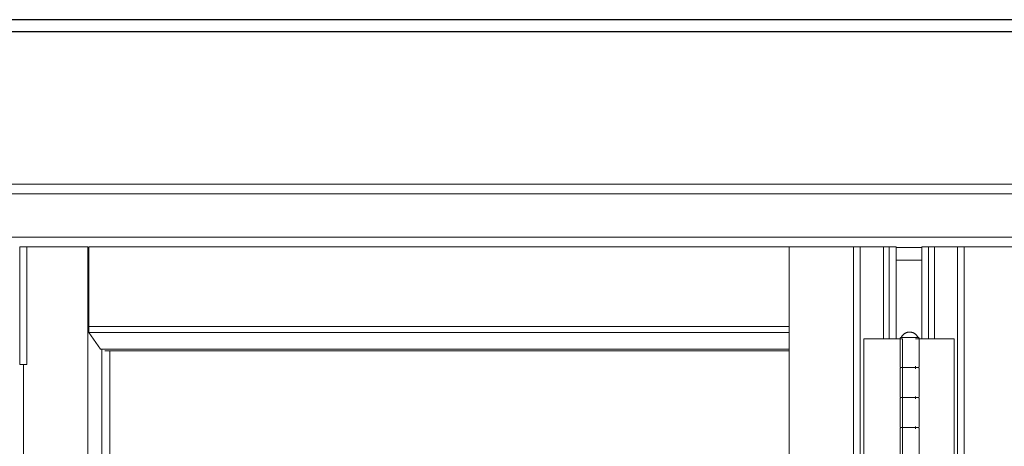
# Model space of a CAD drawing. Header units: inches. Extents: x 424 to 2043, y -237 to 445.
# Tile 744 of 965: x 861.725 to 862.545, y 214.742 to 215.097. Entities that reach past the tile are written whole.
import ezdxf

# ---------------------------------------------------------------- set-up
doc = ezdxf.new("R2010")
doc.units = ezdxf.units.IN
doc.header["$MEASUREMENT"] = 0
for name, color, linetype, lineweight in [('A-DOOR', 31, 'Continuous', 9), ('A-GENM', 13, 'Continuous', 9), ('A-WALL', 113, 'Continuous', 9)]:
    doc.layers.add(name, color=color, linetype=linetype, lineweight=lineweight)

# ---------------------------------------------------------------- blocks, each defined once
blk = doc.blocks.new('Generic Models 1 - Generic Models 1-135348-Section 1')
at = {"layer": 'A-GENM', "lineweight": 25}
blk.add_line((-87.41681, 0), (-119.66777, 0), dxfattribs=at)
blk = doc.blocks.new('Generic Models 7 - Generic Models 7-166682-Section 1')
at = {"layer": 'A-GENM', "lineweight": 25}
for p, q in [((-82.46153, 0), (-119.66777, 0)), ((-82.46153, -0.01), (-119.66777, -0.01))]:
    blk.add_line(p, q, dxfattribs=at)
blk = doc.blocks.new('5-panel_Bi-fold_external_door_10806 - Type 1-239811-Section 1')
at = {"layer": 'A-DOOR'}
for p, q in [((-113.66378, -0.145), (-118.57573, -0.145)), ((-118.57583, -0.181), (-113.66388, -0.181)), ((-115.16131, -0.189), (-115.15953, -0.189)), ((-115.16131, -0.189), (-115.16131, -0.287)), ((-115.15953, -0.189), (-115.15523, -0.189)), ((-115.15523, -0.189), (-115.10454, -0.189)), ((-115.15523, -0.189), (-115.15523, -0.287)), ((-115.10454, -2.95), (-115.10454, -0.189)), ((-115.10383, -0.25544), (-115.10383, -0.189)), ((-114.52083, -0.189), (-115.10383, -0.189)), ((-114.52083, -0.189), (-114.46733, -0.189)), ((-114.52083, -0.189), (-114.52083, -2.95)), ((-114.46733, -0.189), (-114.46164, -0.189)), ((-114.46733, -0.189), (-114.46733, -2.95)), ((-114.46164, -0.189), (-114.44243, -0.189)), ((-114.46164, -0.189), (-114.46164, -2.95)), ((-114.44243, -0.189), (-114.4375, -0.189)), ((-114.44243, -0.189), (-114.44243, -0.26546)), ((-114.4375, -0.189), (-114.43182, -0.189)), ((-114.4375, -0.26546), (-114.4375, -0.189)), ((-114.43182, -0.189), (-114.43182, -0.26546)), ((-114.4104, -0.1896), (-114.43182, -0.1896)), ((-114.4104, -0.189), (-114.40476, -0.189)), ((-114.4104, -0.189), (-114.4104, -0.26546)), ((-114.40476, -0.189), (-114.39979, -0.189)), ((-114.40476, -0.189), (-114.40476, -0.26546)), ((-114.39979, -0.189), (-114.38083, -0.189)), ((-114.39979, -0.189), (-114.39979, -0.26546)), ((-114.38083, -0.189), (-114.3752, -0.189)), ((-114.38083, -2.95), (-114.38083, -0.189)), ((-114.3752, -0.189), (-114.32122, -0.189)), ((-114.3752, -0.189), (-114.3752, -2.95)), ((-114.4104, -0.2), (-114.43182, -0.2)), ((-115.10377, -0.26041), (-115.10383, -0.25544)), ((-114.52083, -0.25544), (-115.10383, -0.25544)), ((-115.09391, -0.27429), (-115.10377, -0.26041)), ((-114.52083, -0.26041), (-115.10377, -0.26041)), ((-114.4588, -0.26546), (-114.45704, -0.26546)), ((-114.4588, -0.36346), (-114.4588, -0.26546)), ((-114.45704, -0.26546), (-114.45492, -0.26546)), ((-114.45492, -0.26546), (-114.44376, -0.26546)), ((-114.44376, -0.26546), (-114.44144, -0.26546)), ((-114.44144, -0.26546), (-114.43912, -0.26546)), ((-114.43912, -0.26546), (-114.4375, -0.26546)), ((-114.4375, -0.26546), (-114.43182, -0.26546)), ((-114.43182, -0.26546), (-114.42642, -0.26546)), ((-114.42857, -0.26546), (-114.42857, -0.28846)), ((-114.4206, -0.26446), (-114.42665, -0.26446)), ((-114.42642, -0.26546), (-114.42642, -0.36346)), ((-114.41452, -0.26446), (-114.4206, -0.26446)), ((-114.41575, -0.26546), (-114.4104, -0.26546)), ((-114.41257, -0.28846), (-114.41257, -0.26546)), ((-114.4104, -0.26546), (-114.40476, -0.26546)), ((-114.40476, -0.26546), (-114.40316, -0.26546)), ((-114.40316, -0.26546), (-114.40085, -0.26546)), ((-114.40085, -0.26546), (-114.39853, -0.26546)), ((-114.39853, -0.26546), (-114.38748, -0.26546)), ((-114.38748, -0.26546), (-114.38535, -0.26546)), ((-114.38535, -0.26546), (-114.38358, -0.26546)), ((-114.38358, -0.26546), (-114.38358, -0.36346)), ((-114.52083, -0.27429), (-115.09391, -0.27429)), ((-115.09294, -2.83521), (-115.09294, -0.27429)), ((-114.52083, -0.27557), (-115.09052, -0.27557)), ((-115.08634, -2.83393), (-115.08634, -0.27557)), ((-115.15953, -0.287), (-115.16131, -0.287)), ((-115.15523, -0.287), (-115.15953, -0.287)), ((-115.15804, -2.852), (-115.15804, -0.287)), ((-114.42857, -0.29046), (-114.42857, -0.31346)), ((-114.42651, -0.28946), (-114.4206, -0.28946)), ((-114.42054, -0.28946), (-114.42649, -0.28946)), ((-114.4206, -0.28946), (-114.41452, -0.28946)), ((-114.41539, -0.28946), (-114.42054, -0.28946)), ((-114.41575, -0.29046), (-114.41575, -0.28846)), ((-114.41257, -0.31346), (-114.41257, -0.29046)), ((-114.42857, -0.31546), (-114.42857, -0.33846)), ((-114.42651, -0.31446), (-114.4206, -0.31446)), ((-114.42054, -0.31446), (-114.42649, -0.31446)), ((-114.4206, -0.31446), (-114.41452, -0.31446)), ((-114.41539, -0.31446), (-114.42054, -0.31446)), ((-114.41575, -0.31546), (-114.41575, -0.31346)), ((-114.41257, -0.33846), (-114.41257, -0.31546)), ((-114.42857, -0.34046), (-114.42857, -0.36346)), ((-114.42651, -0.33946), (-114.4206, -0.33946)), ((-114.42054, -0.33946), (-114.42649, -0.33946)), ((-114.4206, -0.33946), (-114.41452, -0.33946)), ((-114.41539, -0.33946), (-114.42054, -0.33946)), ((-114.41575, -0.34046), (-114.41575, -0.33846)), ((-114.41257, -0.36346), (-114.41257, -0.34046))]:
    blk.add_line(p, q, dxfattribs=at)
at = {"layer": 'A-DOOR', "flags": 128}
for points in [[(-114.42757, -0.26446), (-114.42744, -0.26418), (-114.42729, -0.26391), (-114.42714, -0.26365), (-114.42697, -0.26339), (-114.4268, -0.26313), (-114.42661, -0.26289), (-114.42642, -0.26265), (-114.42621, -0.26242), (-114.426, -0.2622), (-114.42577, -0.26199), (-114.42554, -0.26178), (-114.4253, -0.26159), (-114.42506, -0.2614), (-114.4248, -0.26123), (-114.42454, -0.26107), (-114.42428, -0.26091), (-114.42401, -0.26077), (-114.42373, -0.26064), (-114.42344, -0.26052), (-114.42316, -0.26041), (-114.42286, -0.26031), (-114.42257, -0.26022), (-114.42227, -0.26015), (-114.42197, -0.26009), (-114.42167, -0.26004), (-114.42136, -0.26), (-114.42105, -0.25998), (-114.42075, -0.25996), (-114.42057, -0.25996)], [(-114.42057, -0.25996), (-114.42026, -0.25997), (-114.41996, -0.25999), (-114.41965, -0.26002), (-114.41935, -0.26006), (-114.41904, -0.26011), (-114.41874, -0.26018), (-114.41844, -0.26026), (-114.41815, -0.26035), (-114.41786, -0.26045), (-114.41757, -0.26057), (-114.41729, -0.26069), (-114.41702, -0.26083), (-114.41675, -0.26098), (-114.41648, -0.26114), (-114.41623, -0.2613), (-114.41598, -0.26148), (-114.41573, -0.26167), (-114.4155, -0.26187), (-114.41527, -0.26208), (-114.41505, -0.26229), (-114.41484, -0.26252), (-114.41464, -0.26275), (-114.41445, -0.26299), (-114.41427, -0.26324), (-114.4141, -0.2635), (-114.41394, -0.26376), (-114.41378, -0.26403), (-114.41365, -0.2643), (-114.41357, -0.26446)], [(-114.42857, -0.26546), (-114.42857, -0.26542), (-114.42857, -0.26538), (-114.42856, -0.26534), (-114.42856, -0.2653), (-114.42855, -0.26526), (-114.42854, -0.26522), (-114.42853, -0.26518), (-114.42852, -0.26515), (-114.42851, -0.26511), (-114.42849, -0.26507), (-114.42848, -0.26503), (-114.42846, -0.265), (-114.42844, -0.26496), (-114.42842, -0.26493), (-114.4284, -0.2649), (-114.42837, -0.26486), (-114.42835, -0.26483), (-114.42832, -0.2648), (-114.4283, -0.26477), (-114.42827, -0.26474), (-114.42824, -0.26472), (-114.42821, -0.26469), (-114.42818, -0.26467), (-114.42814, -0.26464), (-114.42811, -0.26462), (-114.42808, -0.2646), (-114.42804, -0.26458), (-114.42801, -0.26456), (-114.42797, -0.26454), (-114.42793, -0.26453), (-114.4279, -0.26452), (-114.42786, -0.2645), (-114.42782, -0.26449), (-114.42778, -0.26448), (-114.42774, -0.26448), (-114.4277, -0.26447), (-114.42766, -0.26447), (-114.42762, -0.26446), (-114.42758, -0.26446), (-114.42757, -0.26446)], [(-114.4206, -0.26446), (-114.42088, -0.26446), (-114.42116, -0.26446), (-114.42144, -0.26446), (-114.42172, -0.26446), (-114.42199, -0.26446), (-114.42227, -0.26446), (-114.42254, -0.26446), (-114.4228, -0.26446), (-114.42307, -0.26446), (-114.42333, -0.26446), (-114.42358, -0.26446), (-114.42383, -0.26446), (-114.42408, -0.26446), (-114.42432, -0.26446), (-114.42455, -0.26446), (-114.42478, -0.26446), (-114.425, -0.26446), (-114.42521, -0.26446), (-114.42542, -0.26446), (-114.42561, -0.26446), (-114.4258, -0.26446), (-114.42599, -0.26446), (-114.42616, -0.26446), (-114.42632, -0.26446), (-114.42648, -0.26446), (-114.42662, -0.26446), (-114.42676, -0.26446), (-114.42689, -0.26446), (-114.427, -0.26446), (-114.42711, -0.26446), (-114.4272, -0.26446), (-114.42729, -0.26446), (-114.42736, -0.26446), (-114.42742, -0.26446), (-114.42747, -0.26446), (-114.42752, -0.26446), (-114.42754, -0.26446), (-114.42756, -0.26446), (-114.42757, -0.26446)], [(-114.42757, -0.26446), (-114.42757, -0.26446), (-114.42755, -0.26446), (-114.42752, -0.26446), (-114.42748, -0.26446), (-114.42743, -0.26446), (-114.42737, -0.26446), (-114.4273, -0.26446), (-114.42722, -0.26446), (-114.42712, -0.26446), (-114.42702, -0.26446), (-114.4269, -0.26446), (-114.42678, -0.26446), (-114.42665, -0.26446), (-114.4265, -0.26446), (-114.42635, -0.26446), (-114.42619, -0.26446), (-114.42601, -0.26446)], [(-114.41357, -0.26446), (-114.41358, -0.26446), (-114.41359, -0.26446), (-114.41362, -0.26446), (-114.41366, -0.26446), (-114.41371, -0.26446), (-114.41377, -0.26446), (-114.41384, -0.26446), (-114.41393, -0.26446), (-114.41402, -0.26446), (-114.41412, -0.26446), (-114.41424, -0.26446), (-114.41436, -0.26446), (-114.4145, -0.26446), (-114.41464, -0.26446), (-114.41479, -0.26446), (-114.41496, -0.26446), (-114.41513, -0.26446), (-114.41531, -0.26446), (-114.4155, -0.26446), (-114.41569, -0.26446), (-114.4159, -0.26446), (-114.41611, -0.26446), (-114.41633, -0.26446), (-114.41656, -0.26446), (-114.41679, -0.26446), (-114.41703, -0.26446), (-114.41727, -0.26446), (-114.41752, -0.26446), (-114.41778, -0.26446), (-114.41803, -0.26446), (-114.4183, -0.26446), (-114.41856, -0.26446), (-114.41883, -0.26446), (-114.41911, -0.26446), (-114.41938, -0.26446), (-114.41966, -0.26446), (-114.41994, -0.26446), (-114.42022, -0.26446), (-114.4205, -0.26446), (-114.4206, -0.26446)], [(-114.41516, -0.26446), (-114.41498, -0.26446), (-114.41482, -0.26446), (-114.41466, -0.26446), (-114.41452, -0.26446), (-114.41438, -0.26446), (-114.41426, -0.26446), (-114.41414, -0.26446), (-114.41404, -0.26446), (-114.41394, -0.26446), (-114.41386, -0.26446), (-114.41378, -0.26446), (-114.41372, -0.26446), (-114.41367, -0.26446), (-114.41363, -0.26446), (-114.4136, -0.26446), (-114.41358, -0.26446), (-114.41357, -0.26446)], [(-114.41357, -0.26446), (-114.41353, -0.26446), (-114.41349, -0.26446), (-114.41345, -0.26447), (-114.41341, -0.26447), (-114.41337, -0.26448), (-114.41333, -0.26449), (-114.41329, -0.2645), (-114.41326, -0.26451), (-114.41322, -0.26453), (-114.41318, -0.26454), (-114.41315, -0.26456), (-114.41311, -0.26457), (-114.41307, -0.26459), (-114.41304, -0.26461), (-114.41301, -0.26464), (-114.41297, -0.26466), (-114.41294, -0.26468), (-114.41291, -0.26471), (-114.41288, -0.26474), (-114.41285, -0.26476), (-114.41283, -0.26479), (-114.4128, -0.26482), (-114.41278, -0.26486), (-114.41275, -0.26489), (-114.41273, -0.26492), (-114.41271, -0.26495), (-114.41269, -0.26499), (-114.41267, -0.26503), (-114.41265, -0.26506), (-114.41264, -0.2651), (-114.41263, -0.26514), (-114.41261, -0.26517), (-114.4126, -0.26521), (-114.41259, -0.26525), (-114.41259, -0.26529), (-114.41258, -0.26533), (-114.41258, -0.26537), (-114.41257, -0.26541), (-114.41257, -0.26545), (-114.41257, -0.26546)], [(-114.42757, -0.28946), (-114.42761, -0.28946), (-114.42765, -0.28946), (-114.42769, -0.28945), (-114.42773, -0.28945), (-114.42777, -0.28944), (-114.42781, -0.28943), (-114.42785, -0.28942), (-114.42789, -0.28941), (-114.42792, -0.2894), (-114.42796, -0.28938), (-114.428, -0.28937), (-114.42803, -0.28935), (-114.42807, -0.28933), (-114.4281, -0.28931), (-114.42814, -0.28929), (-114.42817, -0.28926), (-114.4282, -0.28924), (-114.42823, -0.28921), (-114.42826, -0.28919), (-114.42829, -0.28916), (-114.42832, -0.28913), (-114.42834, -0.2891), (-114.42837, -0.28907), (-114.42839, -0.28903), (-114.42841, -0.289), (-114.42843, -0.28897), (-114.42845, -0.28893), (-114.42847, -0.2889), (-114.42849, -0.28886), (-114.4285, -0.28882), (-114.42852, -0.28879), (-114.42853, -0.28875), (-114.42854, -0.28871), (-114.42855, -0.28867), (-114.42856, -0.28863), (-114.42856, -0.28859), (-114.42857, -0.28855), (-114.42857, -0.28851), (-114.42857, -0.28847), (-114.42857, -0.28846)], [(-114.42857, -0.29046), (-114.42857, -0.29042), (-114.42857, -0.29038), (-114.42856, -0.29034), (-114.42856, -0.2903), (-114.42855, -0.29026), (-114.42854, -0.29022), (-114.42853, -0.29018), (-114.42852, -0.29015), (-114.42851, -0.29011), (-114.42849, -0.29007), (-114.42848, -0.29003), (-114.42846, -0.29), (-114.42844, -0.28996), (-114.42842, -0.28993), (-114.4284, -0.2899), (-114.42837, -0.28986), (-114.42835, -0.28983), (-114.42832, -0.2898), (-114.4283, -0.28977), (-114.42827, -0.28974), (-114.42824, -0.28972), (-114.42821, -0.28969), (-114.42818, -0.28967), (-114.42814, -0.28964), (-114.42811, -0.28962), (-114.42808, -0.2896), (-114.42804, -0.28958), (-114.42801, -0.28956), (-114.42797, -0.28954), (-114.42793, -0.28953), (-114.4279, -0.28952), (-114.42786, -0.2895), (-114.42782, -0.28949), (-114.42778, -0.28948), (-114.42774, -0.28948), (-114.4277, -0.28947), (-114.42766, -0.28947), (-114.42762, -0.28946), (-114.42758, -0.28946), (-114.42757, -0.28946)], [(-114.42054, -0.28946), (-114.42082, -0.28946), (-114.4211, -0.28946), (-114.42138, -0.28946), (-114.42166, -0.28946), (-114.42193, -0.28946), (-114.4222, -0.28946), (-114.42248, -0.28946), (-114.42274, -0.28946), (-114.42301, -0.28946), (-114.42327, -0.28946), (-114.42352, -0.28946), (-114.42378, -0.28946), (-114.42402, -0.28946), (-114.42426, -0.28946), (-114.4245, -0.28946), (-114.42473, -0.28946), (-114.42495, -0.28946), (-114.42516, -0.28946), (-114.42537, -0.28946), (-114.42557, -0.28946), (-114.42576, -0.28946), (-114.42595, -0.28946), (-114.42612, -0.28946), (-114.42629, -0.28946), (-114.42644, -0.28946), (-114.42659, -0.28946), (-114.42673, -0.28946), (-114.42686, -0.28946), (-114.42698, -0.28946), (-114.42708, -0.28946), (-114.42718, -0.28946), (-114.42727, -0.28946), (-114.42734, -0.28946), (-114.42741, -0.28946), (-114.42746, -0.28946), (-114.42751, -0.28946), (-114.42754, -0.28946), (-114.42756, -0.28946), (-114.42757, -0.28946)], [(-114.42757, -0.28946), (-114.42757, -0.28946), (-114.42755, -0.28946), (-114.42752, -0.28946), (-114.42748, -0.28946), (-114.42743, -0.28946), (-114.42737, -0.28946), (-114.4273, -0.28946), (-114.42722, -0.28946), (-114.42712, -0.28946), (-114.42702, -0.28946), (-114.4269, -0.28946), (-114.42678, -0.28946), (-114.42665, -0.28946), (-114.4265, -0.28946), (-114.42635, -0.28946), (-114.42619, -0.28946), (-114.42601, -0.28946), (-114.42583, -0.28946), (-114.42564, -0.28946), (-114.42545, -0.28946), (-114.42524, -0.28946), (-114.42503, -0.28946), (-114.42481, -0.28946), (-114.42459, -0.28946), (-114.42435, -0.28946), (-114.42411, -0.28946), (-114.42387, -0.28946), (-114.42362, -0.28946), (-114.42337, -0.28946), (-114.42311, -0.28946), (-114.42284, -0.28946), (-114.42258, -0.28946), (-114.42231, -0.28946), (-114.42204, -0.28946), (-114.42176, -0.28946), (-114.42148, -0.28946), (-114.42121, -0.28946), (-114.42093, -0.28946), (-114.42065, -0.28946), (-114.4206, -0.28946)], [(-114.4206, -0.28946), (-114.42088, -0.28946), (-114.42116, -0.28946), (-114.42144, -0.28946), (-114.42172, -0.28946), (-114.42199, -0.28946), (-114.42227, -0.28946), (-114.42254, -0.28946), (-114.4228, -0.28946), (-114.42307, -0.28946), (-114.42333, -0.28946), (-114.42358, -0.28946), (-114.42383, -0.28946), (-114.42408, -0.28946), (-114.42432, -0.28946), (-114.42455, -0.28946), (-114.42478, -0.28946), (-114.425, -0.28946), (-114.42521, -0.28946), (-114.42542, -0.28946), (-114.42561, -0.28946), (-114.4258, -0.28946), (-114.42599, -0.28946), (-114.42616, -0.28946), (-114.42632, -0.28946), (-114.42648, -0.28946), (-114.42662, -0.28946), (-114.42676, -0.28946), (-114.42689, -0.28946), (-114.427, -0.28946), (-114.42711, -0.28946), (-114.4272, -0.28946), (-114.42729, -0.28946), (-114.42736, -0.28946), (-114.42742, -0.28946), (-114.42747, -0.28946), (-114.42752, -0.28946), (-114.42754, -0.28946), (-114.42756, -0.28946), (-114.42757, -0.28946)], [(-114.42757, -0.28946), (-114.42757, -0.28946), (-114.42755, -0.28946), (-114.42752, -0.28946), (-114.42748, -0.28946), (-114.42743, -0.28946), (-114.42737, -0.28946), (-114.4273, -0.28946), (-114.42722, -0.28946), (-114.42712, -0.28946), (-114.42702, -0.28946), (-114.4269, -0.28946), (-114.42678, -0.28946), (-114.42665, -0.28946), (-114.4265, -0.28946)], [(-114.42635, -0.28946), (-114.42619, -0.28946), (-114.42601, -0.28946), (-114.42583, -0.28946), (-114.42564, -0.28946), (-114.42545, -0.28946), (-114.42524, -0.28946), (-114.42503, -0.28946), (-114.42481, -0.28946), (-114.42459, -0.28946), (-114.42435, -0.28946), (-114.42411, -0.28946), (-114.42387, -0.28946), (-114.42362, -0.28946), (-114.42337, -0.28946), (-114.42311, -0.28946), (-114.42284, -0.28946), (-114.42258, -0.28946), (-114.42231, -0.28946), (-114.42204, -0.28946), (-114.42176, -0.28946), (-114.42148, -0.28946), (-114.42121, -0.28946), (-114.42093, -0.28946), (-114.42065, -0.28946), (-114.42054, -0.28946)], [(-114.4206, -0.28946), (-114.42032, -0.28946), (-114.42004, -0.28946), (-114.41976, -0.28946), (-114.41949, -0.28946), (-114.41921, -0.28946), (-114.41894, -0.28946), (-114.41867, -0.28946), (-114.4184, -0.28946), (-114.41813, -0.28946), (-114.41787, -0.28946), (-114.41762, -0.28946), (-114.41737, -0.28946), (-114.41712, -0.28946), (-114.41688, -0.28946), (-114.41664, -0.28946), (-114.41642, -0.28946), (-114.41619, -0.28946), (-114.41598, -0.28946), (-114.41577, -0.28946), (-114.41557, -0.28946), (-114.41538, -0.28946), (-114.4152, -0.28946), (-114.41502, -0.28946), (-114.41485, -0.28946), (-114.4147, -0.28946), (-114.41455, -0.28946), (-114.41441, -0.28946), (-114.41428, -0.28946), (-114.41417, -0.28946), (-114.41406, -0.28946), (-114.41396, -0.28946), (-114.41387, -0.28946), (-114.4138, -0.28946), (-114.41373, -0.28946), (-114.41368, -0.28946), (-114.41363, -0.28946), (-114.4136, -0.28946), (-114.41358, -0.28946), (-114.41357, -0.28946)], [(-114.41357, -0.28946), (-114.41358, -0.28946), (-114.41359, -0.28946), (-114.41362, -0.28946), (-114.41366, -0.28946), (-114.41371, -0.28946), (-114.41377, -0.28946), (-114.41384, -0.28946), (-114.41393, -0.28946), (-114.41402, -0.28946), (-114.41412, -0.28946), (-114.41424, -0.28946), (-114.41436, -0.28946), (-114.4145, -0.28946), (-114.41464, -0.28946), (-114.41479, -0.28946), (-114.41496, -0.28946), (-114.41513, -0.28946), (-114.41531, -0.28946), (-114.4155, -0.28946), (-114.41569, -0.28946), (-114.4159, -0.28946), (-114.41611, -0.28946), (-114.41633, -0.28946), (-114.41656, -0.28946), (-114.41679, -0.28946), (-114.41703, -0.28946), (-114.41727, -0.28946), (-114.41752, -0.28946), (-114.41778, -0.28946), (-114.41803, -0.28946), (-114.4183, -0.28946), (-114.41856, -0.28946), (-114.41883, -0.28946), (-114.41911, -0.28946), (-114.41938, -0.28946), (-114.41966, -0.28946), (-114.41994, -0.28946), (-114.42022, -0.28946), (-114.4205, -0.28946), (-114.4206, -0.28946)], [(-114.41569, -0.28946), (-114.4159, -0.28946), (-114.41611, -0.28946), (-114.41633, -0.28946), (-114.41656, -0.28946), (-114.41679, -0.28946), (-114.41703, -0.28946), (-114.41727, -0.28946), (-114.41752, -0.28946), (-114.41778, -0.28946), (-114.41803, -0.28946), (-114.4183, -0.28946), (-114.41856, -0.28946), (-114.41883, -0.28946), (-114.41911, -0.28946), (-114.41938, -0.28946), (-114.41966, -0.28946), (-114.41994, -0.28946), (-114.42022, -0.28946), (-114.4205, -0.28946), (-114.42054, -0.28946)], [(-114.42054, -0.28946), (-114.42026, -0.28946), (-114.41998, -0.28946), (-114.4197, -0.28946), (-114.41942, -0.28946), (-114.41915, -0.28946), (-114.41888, -0.28946), (-114.41861, -0.28946), (-114.41834, -0.28946), (-114.41808, -0.28946), (-114.41782, -0.28946), (-114.41756, -0.28946), (-114.41731, -0.28946), (-114.41707, -0.28946), (-114.41683, -0.28946), (-114.41659, -0.28946), (-114.41637, -0.28946), (-114.41615, -0.28946), (-114.41593, -0.28946), (-114.41573, -0.28946)], [(-114.41482, -0.28946), (-114.41466, -0.28946), (-114.41452, -0.28946), (-114.41438, -0.28946), (-114.41426, -0.28946), (-114.41414, -0.28946), (-114.41404, -0.28946), (-114.41394, -0.28946), (-114.41386, -0.28946), (-114.41378, -0.28946), (-114.41372, -0.28946), (-114.41367, -0.28946), (-114.41363, -0.28946), (-114.4136, -0.28946), (-114.41358, -0.28946), (-114.41357, -0.28946)], [(-114.41357, -0.28946), (-114.41358, -0.28946), (-114.41359, -0.28946), (-114.41362, -0.28946), (-114.41366, -0.28946), (-114.41371, -0.28946), (-114.41377, -0.28946), (-114.41384, -0.28946), (-114.41393, -0.28946), (-114.41402, -0.28946), (-114.41412, -0.28946), (-114.41424, -0.28946), (-114.41436, -0.28946), (-114.4145, -0.28946), (-114.41464, -0.28946), (-114.41479, -0.28946)], [(-114.41257, -0.28846), (-114.41257, -0.2885), (-114.41257, -0.28854), (-114.41258, -0.28858), (-114.41258, -0.28862), (-114.41259, -0.28866), (-114.4126, -0.2887), (-114.41261, -0.28874), (-114.41262, -0.28878), (-114.41264, -0.28881), (-114.41265, -0.28885), (-114.41267, -0.28889), (-114.41268, -0.28892), (-114.4127, -0.28896), (-114.41272, -0.28899), (-114.41275, -0.28903), (-114.41277, -0.28906), (-114.41279, -0.28909), (-114.41282, -0.28912), (-114.41285, -0.28915), (-114.41287, -0.28918), (-114.4129, -0.28921), (-114.41293, -0.28923), (-114.41297, -0.28926), (-114.413, -0.28928), (-114.41303, -0.2893), (-114.41306, -0.28932), (-114.4131, -0.28934), (-114.41314, -0.28936), (-114.41317, -0.28938), (-114.41321, -0.28939), (-114.41325, -0.28941), (-114.41328, -0.28942), (-114.41332, -0.28943), (-114.41336, -0.28944), (-114.4134, -0.28945), (-114.41344, -0.28945), (-114.41348, -0.28946), (-114.41352, -0.28946), (-114.41356, -0.28946), (-114.41357, -0.28946)], [(-114.41357, -0.28946), (-114.41353, -0.28946), (-114.41349, -0.28946), (-114.41345, -0.28947), (-114.41341, -0.28947), (-114.41337, -0.28948), (-114.41333, -0.28949), (-114.41329, -0.2895), (-114.41326, -0.28951), (-114.41322, -0.28953), (-114.41318, -0.28954), (-114.41315, -0.28956), (-114.41311, -0.28957), (-114.41307, -0.28959), (-114.41304, -0.28961), (-114.41301, -0.28964), (-114.41297, -0.28966), (-114.41294, -0.28968), (-114.41291, -0.28971), (-114.41288, -0.28974), (-114.41285, -0.28976), (-114.41283, -0.28979), (-114.4128, -0.28982), (-114.41278, -0.28986), (-114.41275, -0.28989), (-114.41273, -0.28992), (-114.41271, -0.28995), (-114.41269, -0.28999), (-114.41267, -0.29003), (-114.41265, -0.29006), (-114.41264, -0.2901), (-114.41263, -0.29014), (-114.41261, -0.29017), (-114.4126, -0.29021), (-114.41259, -0.29025), (-114.41259, -0.29029), (-114.41258, -0.29033), (-114.41258, -0.29037), (-114.41257, -0.29041), (-114.41257, -0.29045), (-114.41257, -0.29046)], [(-114.42757, -0.31446), (-114.42761, -0.31446), (-114.42765, -0.31446), (-114.42769, -0.31445), (-114.42773, -0.31445), (-114.42777, -0.31444), (-114.42781, -0.31443), (-114.42785, -0.31442), (-114.42789, -0.31441), (-114.42792, -0.3144), (-114.42796, -0.31438), (-114.428, -0.31437), (-114.42803, -0.31435), (-114.42807, -0.31433), (-114.4281, -0.31431), (-114.42814, -0.31429), (-114.42817, -0.31426), (-114.4282, -0.31424), (-114.42823, -0.31421), (-114.42826, -0.31419), (-114.42829, -0.31416), (-114.42832, -0.31413), (-114.42834, -0.3141), (-114.42837, -0.31407), (-114.42839, -0.31403), (-114.42841, -0.314), (-114.42843, -0.31397), (-114.42845, -0.31393), (-114.42847, -0.3139), (-114.42849, -0.31386), (-114.4285, -0.31382), (-114.42852, -0.31379), (-114.42853, -0.31375), (-114.42854, -0.31371), (-114.42855, -0.31367), (-114.42856, -0.31363), (-114.42856, -0.31359), (-114.42857, -0.31355), (-114.42857, -0.31351), (-114.42857, -0.31347), (-114.42857, -0.31346)], [(-114.42857, -0.31546), (-114.42857, -0.31542), (-114.42857, -0.31538), (-114.42856, -0.31534), (-114.42856, -0.3153), (-114.42855, -0.31526), (-114.42854, -0.31522), (-114.42853, -0.31518), (-114.42852, -0.31515), (-114.42851, -0.31511), (-114.42849, -0.31507), (-114.42848, -0.31503), (-114.42846, -0.315), (-114.42844, -0.31496), (-114.42842, -0.31493), (-114.4284, -0.3149), (-114.42837, -0.31486), (-114.42835, -0.31483), (-114.42832, -0.3148), (-114.4283, -0.31477), (-114.42827, -0.31474), (-114.42824, -0.31472), (-114.42821, -0.31469), (-114.42818, -0.31467), (-114.42814, -0.31464), (-114.42811, -0.31462), (-114.42808, -0.3146), (-114.42804, -0.31458), (-114.42801, -0.31456), (-114.42797, -0.31454), (-114.42793, -0.31453), (-114.4279, -0.31452), (-114.42786, -0.3145), (-114.42782, -0.31449), (-114.42778, -0.31448), (-114.42774, -0.31448), (-114.4277, -0.31447), (-114.42766, -0.31447), (-114.42762, -0.31446), (-114.42758, -0.31446), (-114.42757, -0.31446)], [(-114.42054, -0.31446), (-114.42082, -0.31446), (-114.4211, -0.31446), (-114.42138, -0.31446), (-114.42166, -0.31446), (-114.42193, -0.31446), (-114.4222, -0.31446), (-114.42248, -0.31446), (-114.42274, -0.31446), (-114.42301, -0.31446), (-114.42327, -0.31446), (-114.42352, -0.31446), (-114.42378, -0.31446), (-114.42402, -0.31446), (-114.42426, -0.31446), (-114.4245, -0.31446), (-114.42473, -0.31446), (-114.42495, -0.31446), (-114.42516, -0.31446), (-114.42537, -0.31446), (-114.42557, -0.31446), (-114.42576, -0.31446), (-114.42595, -0.31446), (-114.42612, -0.31446), (-114.42629, -0.31446), (-114.42644, -0.31446), (-114.42659, -0.31446), (-114.42673, -0.31446), (-114.42686, -0.31446), (-114.42698, -0.31446), (-114.42708, -0.31446), (-114.42718, -0.31446), (-114.42727, -0.31446), (-114.42734, -0.31446), (-114.42741, -0.31446), (-114.42746, -0.31446), (-114.42751, -0.31446), (-114.42754, -0.31446), (-114.42756, -0.31446), (-114.42757, -0.31446)], [(-114.42757, -0.31446), (-114.42757, -0.31446), (-114.42755, -0.31446), (-114.42752, -0.31446), (-114.42748, -0.31446), (-114.42743, -0.31446), (-114.42737, -0.31446), (-114.4273, -0.31446), (-114.42722, -0.31446), (-114.42712, -0.31446), (-114.42702, -0.31446), (-114.4269, -0.31446), (-114.42678, -0.31446), (-114.42665, -0.31446), (-114.4265, -0.31446), (-114.42635, -0.31446), (-114.42619, -0.31446), (-114.42601, -0.31446), (-114.42583, -0.31446), (-114.42564, -0.31446), (-114.42545, -0.31446), (-114.42524, -0.31446), (-114.42503, -0.31446), (-114.42481, -0.31446), (-114.42459, -0.31446), (-114.42435, -0.31446), (-114.42411, -0.31446), (-114.42387, -0.31446), (-114.42362, -0.31446), (-114.42337, -0.31446), (-114.42311, -0.31446), (-114.42284, -0.31446), (-114.42258, -0.31446), (-114.42231, -0.31446), (-114.42204, -0.31446), (-114.42176, -0.31446), (-114.42148, -0.31446), (-114.42121, -0.31446), (-114.42093, -0.31446), (-114.42065, -0.31446), (-114.4206, -0.31446)], [(-114.4206, -0.31446), (-114.42088, -0.31446), (-114.42116, -0.31446), (-114.42144, -0.31446), (-114.42172, -0.31446), (-114.42199, -0.31446), (-114.42227, -0.31446), (-114.42254, -0.31446), (-114.4228, -0.31446), (-114.42307, -0.31446), (-114.42333, -0.31446), (-114.42358, -0.31446), (-114.42383, -0.31446), (-114.42408, -0.31446), (-114.42432, -0.31446), (-114.42455, -0.31446), (-114.42478, -0.31446), (-114.425, -0.31446), (-114.42521, -0.31446), (-114.42542, -0.31446), (-114.42561, -0.31446), (-114.4258, -0.31446), (-114.42599, -0.31446), (-114.42616, -0.31446), (-114.42632, -0.31446), (-114.42648, -0.31446), (-114.42662, -0.31446), (-114.42676, -0.31446), (-114.42689, -0.31446), (-114.427, -0.31446), (-114.42711, -0.31446), (-114.4272, -0.31446), (-114.42729, -0.31446), (-114.42736, -0.31446), (-114.42742, -0.31446), (-114.42747, -0.31446), (-114.42752, -0.31446), (-114.42754, -0.31446), (-114.42756, -0.31446), (-114.42757, -0.31446)], [(-114.42757, -0.31446), (-114.42757, -0.31446), (-114.42755, -0.31446), (-114.42752, -0.31446), (-114.42748, -0.31446), (-114.42743, -0.31446), (-114.42737, -0.31446), (-114.4273, -0.31446), (-114.42722, -0.31446), (-114.42712, -0.31446), (-114.42702, -0.31446), (-114.4269, -0.31446), (-114.42678, -0.31446), (-114.42665, -0.31446), (-114.4265, -0.31446)], [(-114.42635, -0.31446), (-114.42619, -0.31446), (-114.42601, -0.31446), (-114.42583, -0.31446), (-114.42564, -0.31446), (-114.42545, -0.31446), (-114.42524, -0.31446), (-114.42503, -0.31446), (-114.42481, -0.31446), (-114.42459, -0.31446), (-114.42435, -0.31446), (-114.42411, -0.31446), (-114.42387, -0.31446), (-114.42362, -0.31446), (-114.42337, -0.31446), (-114.42311, -0.31446), (-114.42284, -0.31446), (-114.42258, -0.31446), (-114.42231, -0.31446), (-114.42204, -0.31446), (-114.42176, -0.31446), (-114.42148, -0.31446), (-114.42121, -0.31446), (-114.42093, -0.31446), (-114.42065, -0.31446), (-114.42054, -0.31446)], [(-114.4206, -0.31446), (-114.42032, -0.31446), (-114.42004, -0.31446), (-114.41976, -0.31446), (-114.41949, -0.31446), (-114.41921, -0.31446), (-114.41894, -0.31446), (-114.41867, -0.31446), (-114.4184, -0.31446), (-114.41813, -0.31446), (-114.41787, -0.31446), (-114.41762, -0.31446), (-114.41737, -0.31446), (-114.41712, -0.31446), (-114.41688, -0.31446), (-114.41664, -0.31446), (-114.41642, -0.31446), (-114.41619, -0.31446), (-114.41598, -0.31446), (-114.41577, -0.31446), (-114.41557, -0.31446), (-114.41538, -0.31446), (-114.4152, -0.31446), (-114.41502, -0.31446), (-114.41485, -0.31446), (-114.4147, -0.31446), (-114.41455, -0.31446), (-114.41441, -0.31446), (-114.41428, -0.31446), (-114.41417, -0.31446), (-114.41406, -0.31446), (-114.41396, -0.31446), (-114.41387, -0.31446), (-114.4138, -0.31446), (-114.41373, -0.31446), (-114.41368, -0.31446), (-114.41363, -0.31446), (-114.4136, -0.31446), (-114.41358, -0.31446), (-114.41357, -0.31446)], [(-114.41357, -0.31446), (-114.41358, -0.31446), (-114.41359, -0.31446), (-114.41362, -0.31446), (-114.41366, -0.31446), (-114.41371, -0.31446), (-114.41377, -0.31446), (-114.41384, -0.31446), (-114.41393, -0.31446), (-114.41402, -0.31446), (-114.41412, -0.31446), (-114.41424, -0.31446), (-114.41436, -0.31446), (-114.4145, -0.31446), (-114.41464, -0.31446), (-114.41479, -0.31446), (-114.41496, -0.31446), (-114.41513, -0.31446), (-114.41531, -0.31446), (-114.4155, -0.31446), (-114.41569, -0.31446), (-114.4159, -0.31446), (-114.41611, -0.31446), (-114.41633, -0.31446), (-114.41656, -0.31446), (-114.41679, -0.31446), (-114.41703, -0.31446), (-114.41727, -0.31446), (-114.41752, -0.31446), (-114.41778, -0.31446), (-114.41803, -0.31446), (-114.4183, -0.31446), (-114.41856, -0.31446), (-114.41883, -0.31446), (-114.41911, -0.31446), (-114.41938, -0.31446), (-114.41966, -0.31446), (-114.41994, -0.31446), (-114.42022, -0.31446), (-114.4205, -0.31446), (-114.4206, -0.31446)], [(-114.41569, -0.31446), (-114.4159, -0.31446), (-114.41611, -0.31446), (-114.41633, -0.31446), (-114.41656, -0.31446), (-114.41679, -0.31446), (-114.41703, -0.31446), (-114.41727, -0.31446), (-114.41752, -0.31446), (-114.41778, -0.31446), (-114.41803, -0.31446), (-114.4183, -0.31446), (-114.41856, -0.31446), (-114.41883, -0.31446), (-114.41911, -0.31446), (-114.41938, -0.31446), (-114.41966, -0.31446), (-114.41994, -0.31446), (-114.42022, -0.31446), (-114.4205, -0.31446), (-114.42054, -0.31446)], [(-114.42054, -0.31446), (-114.42026, -0.31446), (-114.41998, -0.31446), (-114.4197, -0.31446), (-114.41942, -0.31446), (-114.41915, -0.31446), (-114.41888, -0.31446), (-114.41861, -0.31446), (-114.41834, -0.31446), (-114.41808, -0.31446), (-114.41782, -0.31446), (-114.41756, -0.31446), (-114.41731, -0.31446), (-114.41707, -0.31446), (-114.41683, -0.31446), (-114.41659, -0.31446), (-114.41637, -0.31446), (-114.41615, -0.31446), (-114.41593, -0.31446), (-114.41573, -0.31446)], [(-114.41482, -0.31446), (-114.41466, -0.31446), (-114.41452, -0.31446), (-114.41438, -0.31446), (-114.41426, -0.31446), (-114.41414, -0.31446), (-114.41404, -0.31446), (-114.41394, -0.31446), (-114.41386, -0.31446), (-114.41378, -0.31446), (-114.41372, -0.31446), (-114.41367, -0.31446), (-114.41363, -0.31446), (-114.4136, -0.31446), (-114.41358, -0.31446), (-114.41357, -0.31446)], [(-114.41357, -0.31446), (-114.41358, -0.31446), (-114.41359, -0.31446), (-114.41362, -0.31446), (-114.41366, -0.31446), (-114.41371, -0.31446), (-114.41377, -0.31446), (-114.41384, -0.31446), (-114.41393, -0.31446), (-114.41402, -0.31446), (-114.41412, -0.31446), (-114.41424, -0.31446), (-114.41436, -0.31446), (-114.4145, -0.31446), (-114.41464, -0.31446), (-114.41479, -0.31446)], [(-114.41257, -0.31346), (-114.41257, -0.3135), (-114.41257, -0.31354), (-114.41258, -0.31358), (-114.41258, -0.31362), (-114.41259, -0.31366), (-114.4126, -0.3137), (-114.41261, -0.31374), (-114.41262, -0.31378), (-114.41264, -0.31381), (-114.41265, -0.31385), (-114.41267, -0.31389), (-114.41268, -0.31392), (-114.4127, -0.31396), (-114.41272, -0.31399), (-114.41275, -0.31403), (-114.41277, -0.31406), (-114.41279, -0.31409), (-114.41282, -0.31412), (-114.41285, -0.31415), (-114.41287, -0.31418), (-114.4129, -0.31421), (-114.41293, -0.31423), (-114.41297, -0.31426), (-114.413, -0.31428), (-114.41303, -0.3143), (-114.41306, -0.31432), (-114.4131, -0.31434), (-114.41314, -0.31436), (-114.41317, -0.31438), (-114.41321, -0.31439), (-114.41325, -0.31441), (-114.41328, -0.31442), (-114.41332, -0.31443), (-114.41336, -0.31444), (-114.4134, -0.31445), (-114.41344, -0.31445), (-114.41348, -0.31446), (-114.41352, -0.31446), (-114.41356, -0.31446), (-114.41357, -0.31446)], [(-114.41357, -0.31446), (-114.41353, -0.31446), (-114.41349, -0.31446), (-114.41345, -0.31447), (-114.41341, -0.31447), (-114.41337, -0.31448), (-114.41333, -0.31449), (-114.41329, -0.3145), (-114.41326, -0.31451), (-114.41322, -0.31453), (-114.41318, -0.31454), (-114.41315, -0.31456), (-114.41311, -0.31457), (-114.41307, -0.31459), (-114.41304, -0.31461), (-114.41301, -0.31464), (-114.41297, -0.31466), (-114.41294, -0.31468), (-114.41291, -0.31471), (-114.41288, -0.31474), (-114.41285, -0.31476), (-114.41283, -0.31479), (-114.4128, -0.31482), (-114.41278, -0.31486), (-114.41275, -0.31489), (-114.41273, -0.31492), (-114.41271, -0.31495), (-114.41269, -0.31499), (-114.41267, -0.31503), (-114.41265, -0.31506), (-114.41264, -0.3151), (-114.41263, -0.31514), (-114.41261, -0.31517), (-114.4126, -0.31521), (-114.41259, -0.31525), (-114.41259, -0.31529), (-114.41258, -0.31533), (-114.41258, -0.31537), (-114.41257, -0.31541), (-114.41257, -0.31545), (-114.41257, -0.31546)], [(-114.42757, -0.33946), (-114.42761, -0.33946), (-114.42765, -0.33946), (-114.42769, -0.33945), (-114.42773, -0.33945), (-114.42777, -0.33944), (-114.42781, -0.33943), (-114.42785, -0.33942), (-114.42789, -0.33941), (-114.42792, -0.3394), (-114.42796, -0.33938), (-114.428, -0.33937), (-114.42803, -0.33935), (-114.42807, -0.33933), (-114.4281, -0.33931), (-114.42814, -0.33929), (-114.42817, -0.33926), (-114.4282, -0.33924), (-114.42823, -0.33921), (-114.42826, -0.33919), (-114.42829, -0.33916), (-114.42832, -0.33913), (-114.42834, -0.3391), (-114.42837, -0.33907), (-114.42839, -0.33903), (-114.42841, -0.339), (-114.42843, -0.33897), (-114.42845, -0.33893), (-114.42847, -0.3389), (-114.42849, -0.33886), (-114.4285, -0.33882), (-114.42852, -0.33879), (-114.42853, -0.33875), (-114.42854, -0.33871), (-114.42855, -0.33867), (-114.42856, -0.33863), (-114.42856, -0.33859), (-114.42857, -0.33855), (-114.42857, -0.33851), (-114.42857, -0.33847), (-114.42857, -0.33846)], [(-114.42857, -0.34046), (-114.42857, -0.34042), (-114.42857, -0.34038), (-114.42856, -0.34034), (-114.42856, -0.3403), (-114.42855, -0.34026), (-114.42854, -0.34022), (-114.42853, -0.34018), (-114.42852, -0.34015), (-114.42851, -0.34011), (-114.42849, -0.34007), (-114.42848, -0.34003), (-114.42846, -0.34), (-114.42844, -0.33996), (-114.42842, -0.33993), (-114.4284, -0.3399), (-114.42837, -0.33986), (-114.42835, -0.33983), (-114.42832, -0.3398), (-114.4283, -0.33977), (-114.42827, -0.33974), (-114.42824, -0.33972), (-114.42821, -0.33969), (-114.42818, -0.33967), (-114.42814, -0.33964), (-114.42811, -0.33962), (-114.42808, -0.3396), (-114.42804, -0.33958), (-114.42801, -0.33956), (-114.42797, -0.33954), (-114.42793, -0.33953), (-114.4279, -0.33952), (-114.42786, -0.3395), (-114.42782, -0.33949), (-114.42778, -0.33948), (-114.42774, -0.33948), (-114.4277, -0.33947), (-114.42766, -0.33947), (-114.42762, -0.33946), (-114.42758, -0.33946), (-114.42757, -0.33946)], [(-114.42054, -0.33946), (-114.42082, -0.33946), (-114.4211, -0.33946), (-114.42138, -0.33946), (-114.42166, -0.33946), (-114.42193, -0.33946), (-114.4222, -0.33946), (-114.42248, -0.33946), (-114.42274, -0.33946), (-114.42301, -0.33946), (-114.42327, -0.33946), (-114.42352, -0.33946), (-114.42378, -0.33946), (-114.42402, -0.33946), (-114.42426, -0.33946), (-114.4245, -0.33946), (-114.42473, -0.33946), (-114.42495, -0.33946), (-114.42516, -0.33946), (-114.42537, -0.33946), (-114.42557, -0.33946), (-114.42576, -0.33946), (-114.42595, -0.33946), (-114.42612, -0.33946), (-114.42629, -0.33946), (-114.42644, -0.33946), (-114.42659, -0.33946), (-114.42673, -0.33946), (-114.42686, -0.33946), (-114.42698, -0.33946), (-114.42708, -0.33946), (-114.42718, -0.33946), (-114.42727, -0.33946), (-114.42734, -0.33946), (-114.42741, -0.33946), (-114.42746, -0.33946), (-114.42751, -0.33946), (-114.42754, -0.33946), (-114.42756, -0.33946), (-114.42757, -0.33946)], [(-114.42757, -0.33946), (-114.42757, -0.33946), (-114.42755, -0.33946), (-114.42752, -0.33946), (-114.42748, -0.33946), (-114.42743, -0.33946), (-114.42737, -0.33946), (-114.4273, -0.33946), (-114.42722, -0.33946), (-114.42712, -0.33946), (-114.42702, -0.33946), (-114.4269, -0.33946), (-114.42678, -0.33946), (-114.42665, -0.33946), (-114.4265, -0.33946), (-114.42635, -0.33946), (-114.42619, -0.33946), (-114.42601, -0.33946), (-114.42583, -0.33946), (-114.42564, -0.33946), (-114.42545, -0.33946), (-114.42524, -0.33946), (-114.42503, -0.33946), (-114.42481, -0.33946), (-114.42459, -0.33946), (-114.42435, -0.33946), (-114.42411, -0.33946), (-114.42387, -0.33946), (-114.42362, -0.33946), (-114.42337, -0.33946), (-114.42311, -0.33946), (-114.42284, -0.33946), (-114.42258, -0.33946), (-114.42231, -0.33946), (-114.42204, -0.33946), (-114.42176, -0.33946), (-114.42148, -0.33946), (-114.42121, -0.33946), (-114.42093, -0.33946), (-114.42065, -0.33946), (-114.4206, -0.33946)], [(-114.4206, -0.33946), (-114.42088, -0.33946), (-114.42116, -0.33946), (-114.42144, -0.33946), (-114.42172, -0.33946), (-114.42199, -0.33946), (-114.42227, -0.33946), (-114.42254, -0.33946), (-114.4228, -0.33946), (-114.42307, -0.33946), (-114.42333, -0.33946), (-114.42358, -0.33946), (-114.42383, -0.33946), (-114.42408, -0.33946), (-114.42432, -0.33946), (-114.42455, -0.33946), (-114.42478, -0.33946), (-114.425, -0.33946), (-114.42521, -0.33946), (-114.42542, -0.33946), (-114.42561, -0.33946), (-114.4258, -0.33946), (-114.42599, -0.33946), (-114.42616, -0.33946), (-114.42632, -0.33946), (-114.42648, -0.33946), (-114.42662, -0.33946), (-114.42676, -0.33946), (-114.42689, -0.33946), (-114.427, -0.33946), (-114.42711, -0.33946), (-114.4272, -0.33946), (-114.42729, -0.33946), (-114.42736, -0.33946), (-114.42742, -0.33946), (-114.42747, -0.33946), (-114.42752, -0.33946), (-114.42754, -0.33946), (-114.42756, -0.33946), (-114.42757, -0.33946)], [(-114.42757, -0.33946), (-114.42757, -0.33946), (-114.42755, -0.33946), (-114.42752, -0.33946), (-114.42748, -0.33946), (-114.42743, -0.33946), (-114.42737, -0.33946), (-114.4273, -0.33946), (-114.42722, -0.33946), (-114.42712, -0.33946), (-114.42702, -0.33946), (-114.4269, -0.33946), (-114.42678, -0.33946), (-114.42665, -0.33946), (-114.4265, -0.33946)], [(-114.42635, -0.33946), (-114.42619, -0.33946), (-114.42601, -0.33946), (-114.42583, -0.33946), (-114.42564, -0.33946), (-114.42545, -0.33946), (-114.42524, -0.33946), (-114.42503, -0.33946), (-114.42481, -0.33946), (-114.42459, -0.33946), (-114.42435, -0.33946), (-114.42411, -0.33946), (-114.42387, -0.33946), (-114.42362, -0.33946), (-114.42337, -0.33946), (-114.42311, -0.33946), (-114.42284, -0.33946), (-114.42258, -0.33946), (-114.42231, -0.33946), (-114.42204, -0.33946), (-114.42176, -0.33946), (-114.42148, -0.33946), (-114.42121, -0.33946), (-114.42093, -0.33946), (-114.42065, -0.33946), (-114.42054, -0.33946)], [(-114.4206, -0.33946), (-114.42032, -0.33946), (-114.42004, -0.33946), (-114.41976, -0.33946), (-114.41949, -0.33946), (-114.41921, -0.33946), (-114.41894, -0.33946), (-114.41867, -0.33946), (-114.4184, -0.33946), (-114.41813, -0.33946), (-114.41787, -0.33946), (-114.41762, -0.33946), (-114.41737, -0.33946), (-114.41712, -0.33946), (-114.41688, -0.33946), (-114.41664, -0.33946), (-114.41642, -0.33946), (-114.41619, -0.33946), (-114.41598, -0.33946), (-114.41577, -0.33946), (-114.41557, -0.33946), (-114.41538, -0.33946), (-114.4152, -0.33946), (-114.41502, -0.33946), (-114.41485, -0.33946), (-114.4147, -0.33946), (-114.41455, -0.33946), (-114.41441, -0.33946), (-114.41428, -0.33946), (-114.41417, -0.33946), (-114.41406, -0.33946), (-114.41396, -0.33946), (-114.41387, -0.33946), (-114.4138, -0.33946), (-114.41373, -0.33946), (-114.41368, -0.33946), (-114.41363, -0.33946), (-114.4136, -0.33946), (-114.41358, -0.33946), (-114.41357, -0.33946)], [(-114.41357, -0.33946), (-114.41358, -0.33946), (-114.41359, -0.33946), (-114.41362, -0.33946), (-114.41366, -0.33946), (-114.41371, -0.33946), (-114.41377, -0.33946), (-114.41384, -0.33946), (-114.41393, -0.33946), (-114.41402, -0.33946), (-114.41412, -0.33946), (-114.41424, -0.33946), (-114.41436, -0.33946), (-114.4145, -0.33946), (-114.41464, -0.33946), (-114.41479, -0.33946), (-114.41496, -0.33946), (-114.41513, -0.33946), (-114.41531, -0.33946), (-114.4155, -0.33946), (-114.41569, -0.33946), (-114.4159, -0.33946), (-114.41611, -0.33946), (-114.41633, -0.33946), (-114.41656, -0.33946), (-114.41679, -0.33946), (-114.41703, -0.33946), (-114.41727, -0.33946), (-114.41752, -0.33946), (-114.41778, -0.33946), (-114.41803, -0.33946), (-114.4183, -0.33946), (-114.41856, -0.33946), (-114.41883, -0.33946), (-114.41911, -0.33946), (-114.41938, -0.33946), (-114.41966, -0.33946), (-114.41994, -0.33946), (-114.42022, -0.33946), (-114.4205, -0.33946), (-114.4206, -0.33946)], [(-114.41569, -0.33946), (-114.4159, -0.33946), (-114.41611, -0.33946), (-114.41633, -0.33946), (-114.41656, -0.33946), (-114.41679, -0.33946), (-114.41703, -0.33946), (-114.41727, -0.33946), (-114.41752, -0.33946), (-114.41778, -0.33946), (-114.41803, -0.33946), (-114.4183, -0.33946), (-114.41856, -0.33946), (-114.41883, -0.33946), (-114.41911, -0.33946), (-114.41938, -0.33946), (-114.41966, -0.33946), (-114.41994, -0.33946), (-114.42022, -0.33946), (-114.4205, -0.33946), (-114.42054, -0.33946)], [(-114.42054, -0.33946), (-114.42026, -0.33946), (-114.41998, -0.33946), (-114.4197, -0.33946), (-114.41942, -0.33946), (-114.41915, -0.33946), (-114.41888, -0.33946), (-114.41861, -0.33946), (-114.41834, -0.33946), (-114.41808, -0.33946), (-114.41782, -0.33946), (-114.41756, -0.33946), (-114.41731, -0.33946), (-114.41707, -0.33946), (-114.41683, -0.33946), (-114.41659, -0.33946), (-114.41637, -0.33946), (-114.41615, -0.33946), (-114.41593, -0.33946), (-114.41573, -0.33946)], [(-114.41482, -0.33946), (-114.41466, -0.33946), (-114.41452, -0.33946), (-114.41438, -0.33946), (-114.41426, -0.33946), (-114.41414, -0.33946), (-114.41404, -0.33946), (-114.41394, -0.33946), (-114.41386, -0.33946), (-114.41378, -0.33946), (-114.41372, -0.33946), (-114.41367, -0.33946), (-114.41363, -0.33946), (-114.4136, -0.33946), (-114.41358, -0.33946), (-114.41357, -0.33946)], [(-114.41357, -0.33946), (-114.41358, -0.33946), (-114.41359, -0.33946), (-114.41362, -0.33946), (-114.41366, -0.33946), (-114.41371, -0.33946), (-114.41377, -0.33946), (-114.41384, -0.33946), (-114.41393, -0.33946), (-114.41402, -0.33946), (-114.41412, -0.33946), (-114.41424, -0.33946), (-114.41436, -0.33946), (-114.4145, -0.33946), (-114.41464, -0.33946), (-114.41479, -0.33946)], [(-114.41257, -0.33846), (-114.41257, -0.3385), (-114.41257, -0.33854), (-114.41258, -0.33858), (-114.41258, -0.33862), (-114.41259, -0.33866), (-114.4126, -0.3387), (-114.41261, -0.33874), (-114.41262, -0.33878), (-114.41264, -0.33881), (-114.41265, -0.33885), (-114.41267, -0.33889), (-114.41268, -0.33892), (-114.4127, -0.33896), (-114.41272, -0.33899), (-114.41275, -0.33903), (-114.41277, -0.33906), (-114.41279, -0.33909), (-114.41282, -0.33912), (-114.41285, -0.33915), (-114.41287, -0.33918), (-114.4129, -0.33921), (-114.41293, -0.33923), (-114.41297, -0.33926), (-114.413, -0.33928), (-114.41303, -0.3393), (-114.41306, -0.33932), (-114.4131, -0.33934), (-114.41314, -0.33936), (-114.41317, -0.33938), (-114.41321, -0.33939), (-114.41325, -0.33941), (-114.41328, -0.33942), (-114.41332, -0.33943), (-114.41336, -0.33944), (-114.4134, -0.33945), (-114.41344, -0.33945), (-114.41348, -0.33946), (-114.41352, -0.33946), (-114.41356, -0.33946), (-114.41357, -0.33946)], [(-114.41357, -0.33946), (-114.41353, -0.33946), (-114.41349, -0.33946), (-114.41345, -0.33947), (-114.41341, -0.33947), (-114.41337, -0.33948), (-114.41333, -0.33949), (-114.41329, -0.3395), (-114.41326, -0.33951), (-114.41322, -0.33953), (-114.41318, -0.33954), (-114.41315, -0.33956), (-114.41311, -0.33957), (-114.41307, -0.33959), (-114.41304, -0.33961), (-114.41301, -0.33964), (-114.41297, -0.33966), (-114.41294, -0.33968), (-114.41291, -0.33971), (-114.41288, -0.33974), (-114.41285, -0.33976), (-114.41283, -0.33979), (-114.4128, -0.33982), (-114.41278, -0.33986), (-114.41275, -0.33989), (-114.41273, -0.33992), (-114.41271, -0.33995), (-114.41269, -0.33999), (-114.41267, -0.34003), (-114.41265, -0.34006), (-114.41264, -0.3401), (-114.41263, -0.34014), (-114.41261, -0.34017), (-114.4126, -0.34021), (-114.41259, -0.34025), (-114.41259, -0.34029), (-114.41258, -0.34033), (-114.41258, -0.34037), (-114.41257, -0.34041), (-114.41257, -0.34045), (-114.41257, -0.34046)]]:
    blk.add_lwpolyline(points, dxfattribs=at)

msp = doc.modelspace()

# ---------------------------------------------------------------- linework, layer by layer
at = {"layer": 'A-WALL'}
msp.add_line((858.26638, 214.96021), (863.26633, 214.96021), dxfattribs=at)

# ---------------------------------------------------------------- block references
at = {"layer": 'A-DOOR'}
msp.add_blockref('5-panel_Bi-fold_external_door_10806 - Type 1-239811-Section 1', (976.88654, 215.09721), dxfattribs=at)
at = {"layer": 'A-GENM', "lineweight": 25}
for name in ['Generic Models 1 - Generic Models 1-135348-Section 1', 'Generic Models 7 - Generic Models 7-166682-Section 1']:
    msp.add_blockref(name, (976.88654, 215.09721), dxfattribs=at)

doc.saveas('drawing.dxf')
